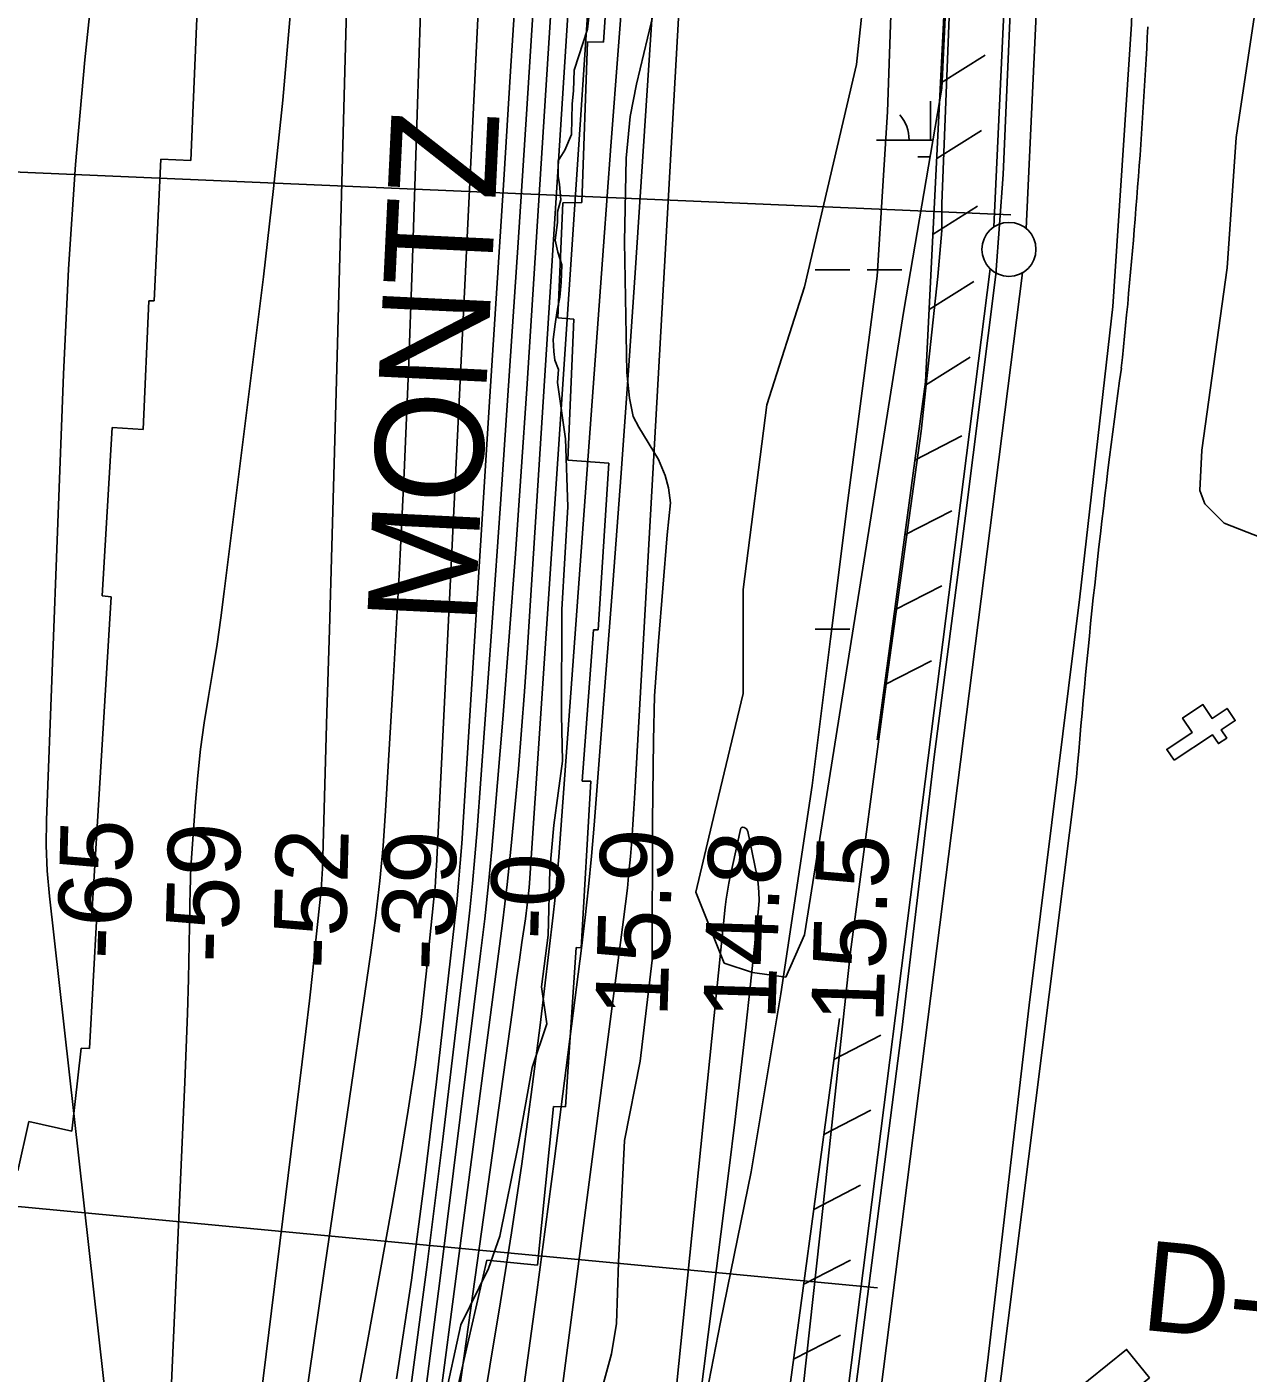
# Model space of a CAD drawing. Extents: x 3535183 to 3573198, y 534952 to 560562.
# Drawn here: x 3553490 to 3554620, y 553117 to 554364 of the extents above; entities that cross this region are included whole.
import ezdxf

# ---------------------------------------------------------------- set-up
doc = ezdxf.new("R2010")
doc.units = 0
for name, color, linetype in [('V-BLDG-OTLN', 7, 'Continuous'), ('V-FLOD-BASE', 7, 'Continuous'), ('V-LEVE-TOET', 7, 'Continuous'), ('V-RIVR-EDGE', 7, 'Continuous'), ('V-RIVR-RANG', 7, 'Continuous'), ('V-RIVR-RANG-IDEN', 7, 'Continuous'), ('V-ROAD-CNTR', 7, 'Continuous'), ('V-RRAP-FSHR', 7, 'Continuous'), ('V-RRAP-RVMT', 7, 'Continuous'), ('V-RRAP-RVMT-IDEN', 7, 'Continuous'), ('V-SITE-VEGE', 7, 'Continuous'), ('V-SURV-LINE', 7, 'Continuous'), ('V-TOPO-DPTH', 7, 'Continuous'), ('V-TOPO-MAJR', 7, 'Continuous'), ('V-TOPO-MINR', 7, 'Continuous'), ('V-TOPO-WATR', 7, 'Continuous'), ('V-WETL-SWMP', 7, 'Continuous')]:
    doc.layers.add(name, color=color, linetype=linetype)

msp = doc.modelspace()

# ---------------------------------------------------------------- linework, layer by layer
at = {"layer": 'V-BLDG-OTLN'}
for points in [[(3554552, 553684.6), (3554545.2, 553694.7), (3554568.6, 553710.3), (3554559.8, 553723.6), (3554578.7, 553736.2), (3554587.2, 553723.4), (3554601.1, 553732.6), (3554608.6, 553721.4), (3554595.7, 553712.8), (3554600.7, 553705.2), (3554593, 553700), (3554587.5, 553708.2)], [(3554529.2, 553112.9), (3554476.5, 553070.2), (3554455.3, 553096.5), (3554508, 553139.1)]]:
    msp.add_lwpolyline(points, close=True, dxfattribs=at)
at = {"layer": 'V-FLOD-BASE'}
msp.add_lwpolyline([(3554441.8, 555296.5), (3554429.3, 555033.6), (3554417.5, 554758.7), (3554404.6, 554476.4), (3554393.6, 554226.8), (3554387.1, 554134.3), (3554359, 553910.8), (3554330, 553687.8), (3554300.3, 553437.4), (3554264, 553156.9), (3554228.1, 552876.5), (3554194.1, 552614.8), (3554164, 552363.6), (3554147.4, 552227.9), (3554133.5, 552062.5), (3554130.9, 552001.7), (3554131.7, 551966.6), (3554136.8, 551937.3), (3554145, 551918.6), (3554170.4, 551883.2), (3554218.5, 551825.9)], dxfattribs=at)
at = {"layer": 'V-LEVE-TOET'}
for points in [[(3554388.7, 555327.2), (3554378, 555054.2), (3554358.8, 554757.6), (3554348.1, 554482.7), (3554337.1, 554200), (3554337.1, 554175.1), (3554333.3, 554132.6), (3554317.8, 553989.4), (3554286.1, 553759.6), (3554252.5, 553507.3), (3554227, 553272.5), (3554199.2, 553019.8)], [(3554555.3, 555313.3), (3554538.4, 554982.1), (3554519.3, 554586.3), (3554512.5, 554366.2), (3554495.2, 554104.8), (3554464.6, 553835.9), (3554417.8, 553458), (3554379.2, 553126.8), (3554337.8, 552800.3)]]:
    msp.add_lwpolyline(points, dxfattribs=at)
at = {"layer": 'V-RIVR-EDGE'}
msp.add_lwpolyline([(3553876, 553089.7), (3553891.5, 553162), (3553917.3, 553214), (3553927.8, 553244), (3553944.6, 553327.9), (3553957.6, 553400.2), (3553971.2, 553440.6), (3553966.4, 553474.9), (3553972.6, 553522.7), (3553974, 553583.3), (3553977.8, 553624.4), (3553985.9, 553683.8), (3553984.8, 553726.7), (3553985, 553824.1), (3553990.7, 553919.1), (3553988.5, 553982.2), (3553981.2, 554034.3), (3553981.9, 554046.5), (3553978.8, 554055.1), (3553977.6, 554063.1), (3553977, 554074.1), (3553978.9, 554088.2), (3553980.8, 554101.1), (3553983.3, 554113.3), (3553984.5, 554126.8), (3553985.2, 554143.3), (3553981.5, 554155), (3553979.1, 554166), (3553981, 554182.6), (3553981, 554192.4), (3553984.1, 554203.4), (3553982.9, 554217.5), (3553981.7, 554225.5), (3553981.7, 554239.5), (3553987.9, 554249.3), (3553994.1, 554264), (3553994.7, 554292.2), (3553996, 554304.5), (3553996.7, 554323.5), (3554009, 554361.4), (3554015.3, 554419.6)], dxfattribs=at)
at = {"layer": 'V-RIVR-RANG'}
for p, q in [((3554400.9, 554189.4), (3553381.8, 554233.6)), ((3554277.5, 553196.1), (3553222.2, 553295.9))]:
    msp.add_line(p, q, dxfattribs=at)
at = {"layer": 'V-ROAD-CNTR'}
msp.add_lwpolyline([(3554279, 552237), (3554334.9, 552660.6), (3554461.7, 553668.9)], dxfattribs=at)
for centre, radius, start, end in [((3548572.9, 554667.2), 5962.5, 354.03619, 357.08014), ((3561141, 553128.9), 6701.1, 172.11906, 175.37794)]:
    msp.add_arc(centre, radius, start, end, dxfattribs=at)
at = {"layer": 'V-RRAP-FSHR'}
for p, q in [((3554335.8, 554311.5), (3554377.1, 554337.5)), ((3554332.3, 554241.6), (3554373.6, 554267.6)), ((3554328.8, 554171.7), (3554370.1, 554197.7)), ((3554325.3, 554101.8), (3554366.6, 554127.8)), ((3554321.8, 554031.9), (3554363.1, 554057.9)), ((3554312.1, 553962.5), (3554355.5, 553984.9)), ((3554302.7, 553893.2), (3554346.1, 553915.6)), ((3554293.4, 553823.8), (3554336.8, 553846.2)), ((3554284, 553754.4), (3554327.4, 553776.8)), ((3554237.1, 553407.6), (3554280.5, 553430)), ((3554227.8, 553338.2), (3554271.2, 553360.6)), ((3554218.4, 553268.8), (3554261.8, 553291.3)), ((3554209.1, 553199.5), (3554252.5, 553221.9)), ((3554199.7, 553130.1), (3554243.1, 553152.5))]:
    msp.add_line(p, q, dxfattribs=at)
for points in [[(3554396, 555557.4), (3554362.9, 554960.9), (3554342, 554435.4), (3554321.9, 554035.1), (3554277.1, 553703.5)], [(3554242.2, 553445.5), (3554184.5, 553017.2), (3554150.9, 552688.8)]]:
    msp.add_lwpolyline(points, dxfattribs=at)
at = {"layer": 'V-RRAP-RVMT'}
for p, q in [((3554023.6, 554349.5), (3554031.9, 554467.6)), ((3553647.9, 554386.2), (3553641.6, 554240)), ((3554003.6, 554201.1), (3554008.8, 554349.8)), ((3554008.8, 554349.8), (3554023.6, 554349.5)), ((3553613.8, 554241.1), (3553607.7, 554109.9)), ((3553641.6, 554240), (3553613.8, 554241.1)), ((3553981.4, 554094.2), (3553986.1, 554200.8)), ((3553986.1, 554200.8), (3554003.6, 554201.1)), ((3553602.8, 554110), (3553597.5, 553990.8)), ((3553607.7, 554109.9), (3553602.8, 554110)), ((3553996.3, 554092.9), (3553981.4, 554094.2)), ((3553990.7, 553962.4), (3553996.3, 554092.9)), ((3553568.9, 553992.8), (3553559.7, 553836.9)), ((3553597.5, 553990.8), (3553568.9, 553992.8)), ((3554028.6, 553959.7), (3553990.7, 553962.4)), ((3554018.7, 553805.3), (3554028.6, 553959.7)), ((3553567.9, 553836), (3553550.1, 553541.8)), ((3553559.7, 553836.9), (3553567.9, 553836)), ((3554003.9, 553665.3), (3554014.6, 553805.3)), ((3554014.6, 553805.3), (3554018.7, 553805.3)), ((3554003, 553510.9), (3554011.9, 553665.2)), ((3554011.9, 553665.2), (3554003.9, 553665.3)), ((3553554.7, 553541.2), (3553547.7, 553417.7)), ((3553550.1, 553541.8), (3553554.7, 553541.2)), ((3553988.6, 553363.8), (3553998.4, 553511.2)), ((3553998.4, 553511.2), (3554003, 553510.9)), ((3553540.1, 553418.2), (3553531.4, 553341.2)), ((3553547.7, 553417.7), (3553540.1, 553418.2)), ((3553962.6, 553217.1), (3553977.3, 553364.2)), ((3553977.3, 553364.2), (3553988.6, 553363.8)), ((3553491.7, 553350.2), (3553481.5, 553304.6)), ((3553531.4, 553341.2), (3553491.7, 553350.2)), ((3553888.4, 553103.2), (3553915.7, 553221.8)), ((3553915.7, 553221.8), (3553962.6, 553217.1))]:
    msp.add_line(p, q, dxfattribs=at)
at = {"layer": 'V-SITE-VEGE'}
for points in [[(3554301.3, 555254.6), (3554309.9, 555198.5), (3554317.3, 555173.2), (3554320.9, 555149.4), (3554324.8, 555063.3), (3554310.6, 554899.7), (3554303.6, 554792.1), (3554299.9, 554668.2), (3554294.5, 554508.8), (3554286.6, 554284.8), (3554277, 554132.8), (3554249.9, 553925.1), (3554234, 553796.9), (3554217, 553661.3), (3554187.9, 553468.3), (3554160.4, 553303.5), (3554132.1, 553164.4), (3554097.6, 552986.7)], [(3554646.4, 553885.4), (3554598.5, 553904), (3554580.5, 553921.9), (3554575.8, 553934.4), (3554577.7, 553971.8), (3554601, 554140.5), (3554609.4, 554261.3), (3554631.1, 554405.5)], [(3554068.8, 553499.5), (3554069.1, 553628), (3554070.1, 553702.8), (3554070.9, 553744.1), (3554074.7, 553794.7), (3554082.8, 553893.2), (3554085.8, 553922.8), (3554083.9, 553936.8), (3554080.7, 553948.1), (3554074.5, 553962.9), (3554056.5, 553992.9), (3554051.1, 554003), (3554047.9, 554019.7), (3554045.2, 554043.5), (3554043.1, 554164.5), (3554044.6, 554242), (3554048.4, 554280.6), (3554054.2, 554310.6), (3554071.2, 554381.5)], [(3554012.5, 553067.3), (3554031.1, 553135.1), (3554035.8, 553163.1), (3554037.7, 553219.9), (3554043, 553332.5), (3554057.7, 553406.1), (3554068.8, 553499.5)]]:
    msp.add_lwpolyline(points, dxfattribs=at)
at = {"layer": 'V-SURV-LINE'}
for points in [[(3554385.1, 554178.3), (3554481, 556234.7)], [(3554511, 556233.3), (3554415, 554176.9)], [(3554141, 552241.2), (3554381.7, 554139.7)], [(3554411.5, 554135.9), (3554170.8, 552237.4)]]:
    msp.add_lwpolyline(points, dxfattribs=at)
msp.add_circle((3554399.1, 554157.6), 25, dxfattribs=at)
at = {"layer": 'V-TOPO-DPTH'}
for points in [[(3553944.4, 553064.1), (3553961.7, 553189.8), (3553978.3, 553315.6), (3554003.2, 553510.5), (3554006.6, 553538.9), (3554009.7, 553567.4), (3554012.5, 553595.9), (3554015, 553624.4), (3554025.4, 553756.8), (3554032.8, 553851.5), (3554039.9, 553946.3), (3554046.6, 554041.1), (3554053, 554135.9), (3554083.1, 554591), (3554084.2, 554607.3), (3554085.5, 554623.7), (3554086.9, 554640), (3554088.4, 554656.3), (3554099.6, 554774.3), (3554107, 554849.7), (3554114.6, 554925), (3554122.5, 555000.2), (3554130.6, 555075.4), (3554195, 555658.6)], [(3554095.9, 555594.9), (3554029.9, 555025.1), (3554022.5, 554958.3), (3554015.4, 554891.5), (3554008.8, 554824.5), (3554002.6, 554757.6), (3553993.1, 554650.9), (3553991.9, 554637.3), (3553990.8, 554623.6), (3553989.8, 554610), (3553988.9, 554596.4), (3553952.7, 554028.5), (3553947.6, 553952), (3553942.2, 553875.6), (3553936.5, 553799.1), (3553930.4, 553722.8), (3553923.2, 553634.6), (3553920.4, 553602.3), (3553917.3, 553570.1), (3553913.7, 553537.9), (3553909.9, 553505.7), (3553872.1, 553202.6), (3553858.3, 553095.1)], [(3553858.3, 553095.1), (3553872.1, 553202.6), (3553909.9, 553505.7), (3553913.7, 553537.9), (3553917.3, 553570.1), (3553920.4, 553602.3), (3553923.2, 553634.6), (3553930.4, 553722.8), (3553936.5, 553799.1), (3553942.2, 553875.6), (3553947.6, 553952), (3553952.7, 554028.5), (3553988.9, 554596.4), (3553989.8, 554610), (3553990.8, 554623.6), (3553991.9, 554637.3), (3553993.1, 554650.9), (3554002.6, 554757.6), (3554008.8, 554824.5), (3554015.4, 554891.5), (3554022.5, 554958.3), (3554029.9, 555025.1), (3554095.9, 555594.9)], [(3554001.1, 555544.7), (3553920.9, 554633.9), (3553920.4, 554628.7), (3553920, 554623.6), (3553919.7, 554618.5), (3553919.3, 554613.3), (3553919, 554608.2), (3553918.7, 554603.1), (3553918.4, 554597.9), (3553918.2, 554592.8), (3553869, 553586.5), (3553868.6, 553579), (3553868.1, 553571.5), (3553867.4, 553563.9), (3553866.7, 553556.4), (3553859.6, 553486.9), (3553854.8, 553444.7), (3553849.3, 553402.6), (3553843, 553360.6), (3553836, 553318.7), (3553827.9, 553272.7), (3553816.3, 553207.8), (3553804.6, 553143), (3553792.6, 553078.3)], [(3553792.6, 553078.3), (3553804.6, 553143), (3553816.3, 553207.8), (3553827.9, 553272.7), (3553836, 553318.7), (3553843, 553360.6), (3553849.3, 553402.6), (3553854.8, 553444.7), (3553859.6, 553486.9), (3553866.7, 553556.4), (3553867.4, 553563.9), (3553868.1, 553571.5), (3553868.6, 553579), (3553869, 553586.5), (3553918.2, 554592.8), (3553918.4, 554597.9), (3553918.7, 554603.1), (3553919, 554608.2), (3553919.3, 554613.3), (3553919.7, 554618.5), (3553920, 554623.6), (3553920.4, 554628.7), (3553920.9, 554633.9), (3554001.1, 555544.7)], [(3553935.9, 555337), (3553923.8, 555218), (3553911.6, 555099.1), (3553899.3, 554980.3), (3553887, 554861.4), (3553868, 554679.1), (3553865.4, 554651.3), (3553863.2, 554623.5), (3553861.6, 554595.7), (3553860.5, 554567.9), (3553846.6, 554139.8), (3553843.2, 554045.3), (3553839.2, 553950.8), (3553834.5, 553856.3), (3553829.3, 553761.8), (3553821.9, 553637.7), (3553819.6, 553605.3), (3553816.7, 553573), (3553813, 553540.8), (3553808.7, 553508.7), (3553782.3, 553329.2), (3553764.5, 553207.3), (3553746.9, 553085.4)], [(3553935.9, 555337), (3553923.8, 555218), (3553911.6, 555099.1), (3553899.3, 554980.3), (3553887, 554861.4), (3553868, 554679.1), (3553865.4, 554651.3), (3553863.2, 554623.5), (3553861.6, 554595.7), (3553860.5, 554567.9), (3553846.6, 554139.8), (3553843.2, 554045.3), (3553839.2, 553950.8), (3553834.5, 553856.3), (3553829.3, 553761.8), (3553821.9, 553637.7), (3553819.6, 553605.3), (3553816.7, 553573), (3553813, 553540.8), (3553808.7, 553508.7), (3553782.3, 553329.2), (3553764.5, 553207.3), (3553746.9, 553085.4)], [(3553832.2, 553111.9), (3553845.8, 553203.4), (3553857.9, 553295.1), (3553869.1, 553386.9), (3553885.9, 553534.2), (3553887.8, 553552.5), (3553889.6, 553570.9), (3553891.1, 553589.2), (3553892.4, 553607.6), (3553918.6, 554021.3), (3553925, 554121.7), (3553931.4, 554222.1), (3553937.7, 554322.5), (3553944, 554422.9), (3553952.8, 554562.4), (3553954.9, 554593), (3553957.1, 554623.6), (3553959.5, 554654.2), (3553962.1, 554684.7), (3553989.6, 554993.4), (3554000.1, 555108.7), (3554010.8, 555223.9)], [(3553832.2, 553111.9), (3553845.8, 553203.4), (3553857.9, 553295.1), (3553869.1, 553386.9), (3553885.9, 553534.2), (3553887.8, 553552.5), (3553889.6, 553570.9), (3553891.1, 553589.2), (3553892.4, 553607.6), (3553918.6, 554021.3), (3553925, 554121.7), (3553931.4, 554222.1), (3553937.7, 554322.5), (3553944, 554422.9), (3553952.8, 554562.4), (3553954.9, 554593), (3553957.1, 554623.6), (3553959.5, 554654.2), (3553962.1, 554684.7), (3553989.6, 554993.4), (3554000.1, 555108.7), (3554010.8, 555223.9)], [(3554018, 554509.1), (3553955.3, 553570.9), (3553954.9, 553566.9), (3553954, 553558.5), (3553953.4, 553553.3), (3553952.8, 553548.1), (3553952.1, 553542.9), (3553951.4, 553537.8), (3553948.2, 553515.8), (3553945.9, 553499.7), (3553943.6, 553483.5), (3553941.3, 553467.4), (3553939, 553451.2), (3553856, 552857.2)], [(3554018, 554509.1), (3553955.3, 553570.9), (3553954.9, 553566.9), (3553954, 553558.5), (3553953.4, 553553.3), (3553952.8, 553548.1), (3553952.1, 553542.9), (3553951.4, 553537.8), (3553948.2, 553515.8), (3553945.9, 553499.7), (3553943.6, 553483.5), (3553941.3, 553467.4), (3553939, 553451.2), (3553856, 552857.2)]]:
    msp.add_lwpolyline(points, dxfattribs=at)
at = {"layer": 'V-TOPO-MAJR'}
msp.add_lwpolyline([(3553641.9, 552570.9), (3553744.8, 553405.5), (3553748.1, 553433.6), (3553751.4, 553461.8), (3553754.5, 553489.9), (3553757.4, 553518.1), (3553762.2, 553564.6), (3553762.6, 553569.5), (3553763, 553574.5), (3553763.3, 553579.5), (3553763.5, 553584.5), (3553767.7, 553728.4), (3553769.9, 553805.4), (3553772.1, 553882.4), (3553774.3, 553959.4), (3553776.4, 554036.3), (3553791.7, 554597.9)], dxfattribs=at)
at = {"layer": 'V-TOPO-MINR'}
for points in [[(3553944.4, 553064.1), (3553961.7, 553189.8), (3553978.3, 553315.6), (3554003.2, 553510.5), (3554006.6, 553538.9), (3554009.7, 553567.4), (3554012.5, 553595.9), (3554015, 553624.4), (3554025.4, 553756.8), (3554032.8, 553851.5), (3554039.9, 553946.3), (3554046.6, 554041.1), (3554053, 554135.9), (3554083.1, 554591), (3554084.2, 554607.3), (3554085.5, 554623.7), (3554086.9, 554640), (3554088.4, 554656.3), (3554099.6, 554774.3), (3554107, 554849.7), (3554114.6, 554925), (3554122.5, 555000.2), (3554130.6, 555075.4), (3554195, 555658.6)], [(3553583.6, 552908.2), (3553510.8, 553558.8), (3553508.6, 553582.1), (3553507.8, 553605.6), (3553508, 553629.1), (3553523.7, 554041.9), (3553528.5, 554139.2), (3553534.9, 554236.3), (3553543.5, 554333.2), (3553553.7, 554430.1), (3553571.4, 554582.1), (3553573.9, 554602.8), (3553576.4, 554623.5), (3553578.9, 554644.2), (3553581.5, 554664.9), (3553595.2, 554771.7), (3553603.9, 554845.8), (3553611.5, 554920.1), (3553617.6, 554994.5), (3553622.6, 555069), (3553654.8, 555633.2)], [(3553858.3, 553095.1), (3553872.1, 553202.6), (3553909.9, 553505.7), (3553913.7, 553537.9), (3553917.3, 553570.1), (3553920.4, 553602.3), (3553923.2, 553634.6), (3553930.4, 553722.8), (3553936.5, 553799.1), (3553942.2, 553875.6), (3553947.6, 553952), (3553952.7, 554028.5), (3553988.9, 554596.4), (3553989.8, 554610), (3553990.8, 554623.6), (3553991.9, 554637.3), (3553993.1, 554650.9), (3554002.6, 554757.6), (3554008.8, 554824.5), (3554015.4, 554891.5), (3554022.5, 554958.3), (3554029.9, 555025.1), (3554095.9, 555594.9)], [(3553792.6, 553078.3), (3553804.6, 553143), (3553816.3, 553207.8), (3553827.9, 553272.7), (3553836, 553318.7), (3553843, 553360.6), (3553849.3, 553402.6), (3553854.8, 553444.7), (3553859.6, 553486.9), (3553866.7, 553556.4), (3553867.4, 553563.9), (3553868.1, 553571.5), (3553868.6, 553579), (3553869, 553586.5), (3553918.2, 554592.8), (3553918.4, 554597.9), (3553918.7, 554603.1), (3553919, 554608.2), (3553919.3, 554613.3), (3553919.7, 554618.5), (3553920, 554623.6), (3553920.4, 554628.7), (3553920.9, 554633.9), (3554001.1, 555544.7)], [(3553746.9, 553085.4), (3553764.5, 553207.3), (3553782.3, 553329.2), (3553808.7, 553508.7), (3553813, 553540.8), (3553816.7, 553573), (3553819.6, 553605.3), (3553821.9, 553637.7), (3553829.3, 553761.8), (3553834.5, 553856.3), (3553839.2, 553950.8), (3553843.2, 554045.3), (3553846.6, 554139.8), (3553860.5, 554567.9), (3553861.6, 554595.7), (3553863.2, 554623.5), (3553865.4, 554651.3), (3553868, 554679.1), (3553887, 554861.4), (3553899.3, 554980.3), (3553911.6, 555099.1), (3553923.8, 555218), (3553935.9, 555337)], [(3553844.5, 553097.2), (3553860.1, 553215.4), (3553874.9, 553333.7), (3553897.2, 553520.9), (3553900, 553545.7), (3553902.5, 553570.5), (3553904.7, 553595.3), (3553906.7, 553620.2), (3553920.2, 553807.8), (3553928.6, 553926.4), (3553936.8, 554045.1), (3553944.7, 554163.8), (3553952.4, 554282.6), (3553971.2, 554579.7), (3553972.7, 554601.7), (3553974.3, 554623.6), (3553976, 554645.5), (3553977.9, 554667.5), (3553993.2, 554838.7), (3554003.1, 554946.2), (3554013.4, 555053.7), (3554024.4, 555161), (3554035.8, 555268.4)], [(3553832.2, 553111.9), (3553845.8, 553203.4), (3553857.9, 553295.1), (3553869.1, 553386.9), (3553885.9, 553534.2), (3553887.8, 553552.5), (3553889.6, 553570.9), (3553891.1, 553589.2), (3553892.4, 553607.6), (3553918.6, 554021.3), (3553925, 554121.7), (3553931.4, 554222.1), (3553937.7, 554322.5), (3553944, 554422.9), (3553952.8, 554562.4), (3553954.9, 554593), (3553957.1, 554623.6), (3553959.5, 554654.2), (3553962.1, 554684.7), (3553989.6, 554993.4), (3554000.1, 555108.7), (3554010.8, 555223.9)], [(3553864.5, 553033), (3553925.7, 553498.3), (3553930.2, 553533.9), (3553934.4, 553569.6), (3553938.2, 553605.3), (3553941.7, 553641), (3553944.9, 553676.8), (3553947.8, 553712.6), (3553950.5, 553748.4), (3553952.9, 553784.2), (3554005.9, 554612.3)], [(3553956.7, 552883.4), (3554042.3, 553537.1), (3554044.1, 553551.7), (3554045.8, 553566.3), (3554047.3, 553581), (3554048.6, 553595.6), (3554049.8, 553610.3), (3554050.9, 553625), (3554051.9, 553639.7), (3554052.8, 553654.3), (3554106.8, 554613.1)], [(3553888.4, 552943), (3553928.3, 553183.1), (3553938.5, 553247), (3553948.1, 553311.1), (3553956.8, 553375.3), (3553965, 553439.5), (3553977.1, 553541.2), (3553978.6, 553554.7), (3553980, 553568.2), (3553981.2, 553581.7), (3553982.3, 553595.3), (3554016.8, 554067.8), (3554023.6, 554160.5), (3554030.5, 554253.1), (3554037.6, 554345.8), (3554044.8, 554438.4)], [(3553602.6, 552627.6), (3553636.1, 553386.5), (3553637.4, 553418.4), (3553638.5, 553450.3), (3553639.4, 553482.2), (3553640.1, 553514.2), (3553641.1, 553566.1), (3553641.2, 553572.1), (3553641.4, 553578), (3553641.7, 553584), (3553642.1, 553590), (3553645.9, 553645.9), (3553648, 553670.4), (3553650.6, 553694.9), (3553654, 553719.2), (3553657.9, 553743.5), (3553662, 553767.8), (3553665.9, 553792.1), (3553669.4, 553816.4), (3553672.6, 553840.8), (3553708.8, 554132.2), (3553718.2, 554213.9), (3553726.7, 554295.6), (3553733.8, 554377.5)], [(3554046.2, 552563.8), (3554140, 553307.1), (3554145.2, 553349.6), (3554150.3, 553392.2), (3554155.1, 553434.8), (3554159.8, 553477.4), (3554167.2, 553547), (3554167.7, 553554.8), (3554167.6, 553562.6), (3554166.9, 553570.4), (3554165.6, 553578.2), (3554157.2, 553618.6), (3554156.7, 553619.9), (3554156, 553621), (3554153.8, 553622.5), (3554152.7, 553622.6), (3554151.7, 553622.3), (3554151, 553621.6), (3554150.4, 553620.6), (3554141.2, 553578.3), (3554139.7, 553570.9), (3554138.4, 553563.5), (3554137.4, 553556.1), (3554136.5, 553548.7), (3554042.3, 552621.5)]]:
    msp.add_lwpolyline(points, dxfattribs=at)
at = {"layer": 'V-TOPO-WATR'}
msp.add_lwpolyline([(3553856, 552857.2), (3553939, 553451.2), (3553941.3, 553467.4), (3553943.6, 553483.5), (3553945.9, 553499.7), (3553948.2, 553515.8), (3553951.4, 553537.8), (3553952.1, 553542.9), (3553952.8, 553548.1), (3553953.4, 553553.3), (3553954, 553558.5), (3553954.9, 553566.9), (3553955.3, 553570.9), (3554018, 554509.1)], dxfattribs=at)
at = {"layer": 'V-WETL-SWMP'}
for p, q in [((3554326.6, 554258.8), (3554326.6, 554294.8)), ((3554276.6, 554258.8), (3554328.7, 554258.8)), ((3554314.6, 554243.3), (3554326.1, 554243.3)), ((3554219.8, 554138.7), (3554251.8, 554138.7)), ((3554267.8, 554138.7), (3554299.8, 554138.7)), ((3554219.8, 553806), (3554251.8, 553806))]:
    msp.add_line(p, q, dxfattribs=at)
msp.add_lwpolyline([(3554389.5, 555419), (3554336.9, 554306.8), (3554301.9, 554101), (3554209.9, 553523.1), (3554192.4, 553483.7), (3554161.8, 553488), (3554135.5, 553496.8), (3554109.2, 553562.5), (3554126.7, 553636.9), (3554153, 553746.4), (3554153, 553842.7), (3554174.9, 554013.5), (3554209.9, 554122.9), (3554258.1, 554328.7), (3554275.6, 554495.1), (3554288.8, 554727.2), (3554262.5, 554867.3), (3554262.5, 555011.8), (3554262.5, 555138.8), (3554266.9, 555243.8)], dxfattribs=at)
msp.add_arc((3554271.4, 554259.2), 35.2, 359.2282, 40.7718, dxfattribs=at)

# ---------------------------------------------------------------- texts
at = {"layer": 'V-RIVR-RANG'}
for s, rotation, p in [('-65', 88.4765, (3553584.7, 553499.8)), ('-59', 88.4765, (3553684.6, 553496.6)), ('-52', 88.4765, (3553784.5, 553490.8)), ('-39', 88.4765, (3553884.5, 553489.3)), ('15.9', 88.1883, (3554082.8, 553446.1)), ('14.8', 88.1883, (3554182.8, 553443.5)), ('15.5', 88.1883, (3554282.7, 553440.6)), ('-0', 88.4765, (3553985.3, 553518))]:
    msp.add_text(s, height=67, rotation=rotation, dxfattribs=at).set_placement(p)
at = {"layer": 'V-RIVR-RANG-IDEN'}
msp.add_text('D-080', height=83, rotation=354.4563, dxfattribs=at).set_placement((3554520, 553157.6))
at = {"layer": 'V-RRAP-RVMT-IDEN'}
msp.add_text('MONTZ', height=100, rotation=87.2459, dxfattribs=at).set_placement((3553904.7, 553808.9))

doc.saveas('drawing.dxf')
